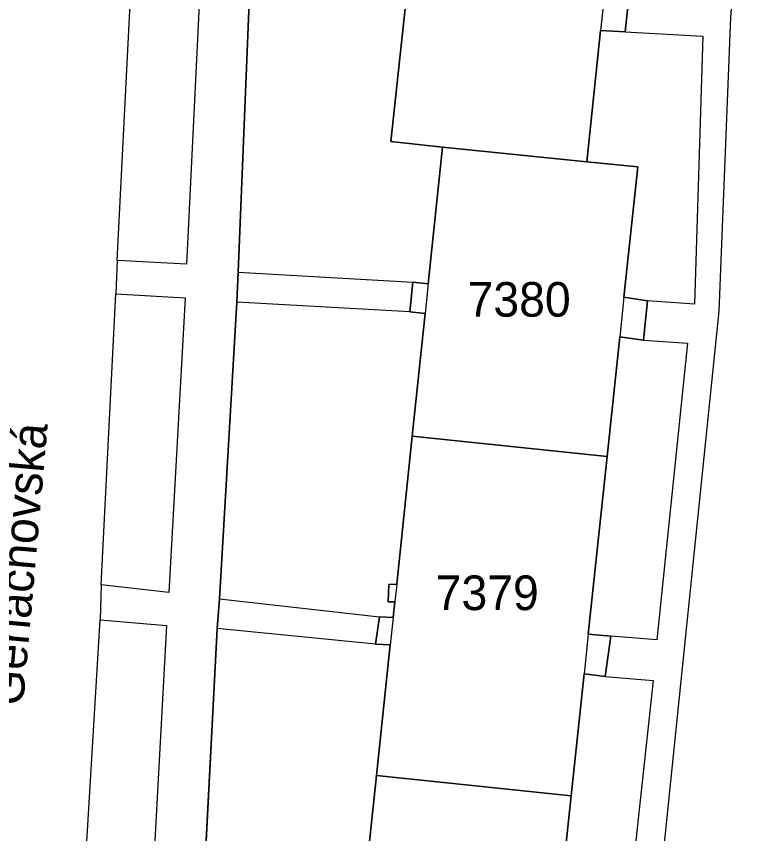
# Model space of a CAD drawing. Extents: x -266199 to -261993, y -1239047 to -1235108.
# Drawn here: x -263673.75 to -263631.83, y -1236223.78 to -1236176.62 of the extents above; entities that cross this region are included whole.
import ezdxf

# ---------------------------------------------------------------- set-up
doc = ezdxf.new("R2010")
doc.units = 0
for name, color, linetype in [('body_kn', 7, 'Continuous'), ('kladpar_druhypozemkov', 7, 'Continuous'), ('kladpar_hranice', 7, 'Continuous'), ('kladpar_parcelnecisla', 7, 'Continuous'), ('kladpar_plochy', 7, 'Continuous'), ('popisy', 7, 'Continuous'), ('zappar_hrandruhpozemk', 7, 'Continuous')]:
    doc.layers.add(name, color=color, linetype=linetype)

msp = doc.modelspace()

# ---------------------------------------------------------------- linework, layer by layer
at = {"layer": 'body_kn'}
for p, q in [((-263632.53, -1236176.68), (-263632.53, -1236176.68)), ((-263640.03, -1236177.43), (-263640.03, -1236177.43)), ((-263638.62, -1236177.52), (-263638.62, -1236177.52)), ((-263638.62, -1236177.52), (-263638.62, -1236177.52)), ((-263634.14, -1236177.77), (-263634.14, -1236177.77)), ((-263652.13, -1236183.85), (-263652.13, -1236183.85)), ((-263649.15, -1236184.17), (-263649.15, -1236184.17)), ((-263640.83, -1236185.01), (-263640.83, -1236185.01)), ((-263640.83, -1236185.01), (-263640.83, -1236185.01)), ((-263637.89, -1236185.3), (-263637.89, -1236185.3)), ((-263667.94, -1236190.7), (-263667.94, -1236190.7)), ((-263667.94, -1236190.7), (-263667.94, -1236190.7)), ((-263663.93, -1236190.92), (-263663.93, -1236190.92)), ((-263660.95, -1236191.39), (-263660.95, -1236191.39)), ((-263660.95, -1236191.39), (-263660.95, -1236191.39)), ((-263650.87, -1236191.95), (-263650.87, -1236191.95)), ((-263649.98, -1236192.05), (-263649.98, -1236192.05)), ((-263649.98, -1236192.05), (-263649.98, -1236192.05)), ((-263668.01, -1236192.63), (-263668.01, -1236192.63)), ((-263668.01, -1236192.63), (-263668.01, -1236192.63)), ((-263664, -1236192.86), (-263664, -1236192.86)), ((-263661.02, -1236193.12), (-263661.02, -1236193.12)), ((-263638.69, -1236192.82), (-263638.69, -1236192.82)), ((-263638.69, -1236192.82), (-263638.69, -1236192.82)), ((-263637.32, -1236193.04), (-263637.32, -1236193.04)), ((-263634.62, -1236193.22), (-263634.62, -1236193.22)), ((-263651.05, -1236193.67), (-263651.05, -1236193.67)), ((-263651.05, -1236193.67), (-263651.05, -1236193.67)), ((-263650.16, -1236193.76), (-263650.16, -1236193.76)), ((-263633.2, -1236193.64), (-263633.2, -1236193.64)), ((-263638.93, -1236195.11), (-263638.93, -1236195.11)), ((-263637.56, -1236195.31), (-263637.56, -1236195.31)), ((-263637.56, -1236195.31), (-263637.56, -1236195.31)), ((-263635.02, -1236195.48), (-263635.02, -1236195.48)), ((-263650.9, -1236200.84), (-263650.9, -1236200.84)), ((-263650.9, -1236200.84), (-263650.9, -1236200.84)), ((-263639.66, -1236202.01), (-263639.66, -1236202.01)), ((-263639.66, -1236202.01), (-263639.66, -1236202.01)), ((-263668.86, -1236209.42), (-263668.86, -1236209.42)), ((-263668.86, -1236209.42), (-263668.86, -1236209.42)), ((-263652.26, -1236209.4), (-263652.26, -1236209.4)), ((-263651.8, -1236209.38), (-263651.8, -1236209.38)), ((-263651.8, -1236209.38), (-263651.8, -1236209.38)), ((-263664.95, -1236209.87), (-263664.95, -1236209.87)), ((-263662.03, -1236210.24), (-263662.03, -1236210.24)), ((-263662.03, -1236210.24), (-263662.03, -1236210.24)), ((-263652.29, -1236210.4), (-263652.29, -1236210.4)), ((-263651.91, -1236210.41), (-263651.91, -1236210.41)), ((-263668.91, -1236211.45), (-263668.91, -1236211.45)), ((-263668.91, -1236211.45), (-263668.91, -1236211.45)), ((-263652.8, -1236211.26), (-263652.8, -1236211.26)), ((-263652.01, -1236211.31), (-263652.01, -1236211.31)), ((-263652.01, -1236211.31), (-263652.01, -1236211.31)), ((-263665.09, -1236211.76), (-263665.09, -1236211.76)), ((-263662.16, -1236211.95), (-263662.16, -1236211.95)), ((-263640.75, -1236212.26), (-263640.75, -1236212.26)), ((-263640.75, -1236212.26), (-263640.75, -1236212.26)), ((-263639.44, -1236212.39), (-263639.44, -1236212.39)), ((-263636.78, -1236212.59), (-263636.78, -1236212.59)), ((-263653.02, -1236212.85), (-263653.02, -1236212.85)), ((-263653.02, -1236212.85), (-263653.02, -1236212.85)), ((-263652.17, -1236212.88), (-263652.17, -1236212.88)), ((-263640.99, -1236214.55), (-263640.99, -1236214.55)), ((-263639.77, -1236214.72), (-263639.77, -1236214.72)), ((-263639.77, -1236214.72), (-263639.77, -1236214.72)), ((-263637, -1236214.94), (-263637, -1236214.94)), ((-263652.97, -1236220.43), (-263652.97, -1236220.43)), ((-263652.97, -1236220.43), (-263652.97, -1236220.43)), ((-263641.73, -1236221.6), (-263641.73, -1236221.6)), ((-263641.73, -1236221.6), (-263641.73, -1236221.6))]:
    msp.add_line(p, q, dxfattribs=at)
at = {"layer": 'kladpar_druhypozemkov'}
for p, q in [((-263637.21, -1236182.76), (-263637.21, -1236182.76)), ((-263655.97, -1236185.28), (-263655.97, -1236185.28)), ((-263644.19, -1236191.35), (-263644.19, -1236191.35)), ((-263656.25, -1236204.6), (-263656.25, -1236204.6)), ((-263637.49, -1236204.32), (-263637.49, -1236204.32)), ((-263646.14, -1236208.28), (-263646.14, -1236208.28)), ((-263658.07, -1236221.82), (-263658.07, -1236221.82)), ((-263639.59, -1236223.36), (-263639.59, -1236223.36))]:
    msp.add_line(p, q, dxfattribs=at)
at = {"layer": 'kladpar_hranice'}
for p, q in [((-263650.9, -1236200.84), (-263639.66, -1236202.01)), ((-263639.66, -1236202.01), (-263650.9, -1236200.84)), ((-263652.97, -1236220.43), (-263641.73, -1236221.6)), ((-263641.73, -1236221.6), (-263652.97, -1236220.43))]:
    msp.add_line(p, q, dxfattribs=at)
for points in [[(-263638.72, -1236165.12), (-263639.77, -1236175.05), (-263638.36, -1236175.18), (-263638.62, -1236177.52), (-263640.03, -1236177.43), (-263640.83, -1236185.01), (-263649.15, -1236184.17), (-263652.13, -1236183.85), (-263651.29, -1236176), (-263652.33, -1236175.9), (-263652.14, -1236174.17), (-263651.1, -1236174.26), (-263649.99, -1236163.96)], [(-263665.1, -1236265.74), (-263664.2, -1236249.34), (-263664.11, -1236247.7), (-263663.15, -1236231.19), (-263663.07, -1236229.43), (-263662.16, -1236211.95), (-263662.03, -1236210.24), (-263661.02, -1236193.12), (-263660.95, -1236191.39), (-263660.29, -1236175.32)], [(-263660.29, -1236175.32), (-263660.95, -1236191.39), (-263661.02, -1236193.12), (-263662.03, -1236210.24), (-263662.16, -1236211.95), (-263663.07, -1236229.43), (-263663.15, -1236231.19), (-263664.11, -1236247.7), (-263664.2, -1236249.34), (-263665.1, -1236265.74)], [(-263642.77, -1236231.36), (-263641.73, -1236221.6), (-263640.99, -1236214.55), (-263639.77, -1236214.72), (-263639.44, -1236212.39), (-263640.75, -1236212.26), (-263639.66, -1236202.01), (-263638.93, -1236195.11), (-263637.56, -1236195.31), (-263637.32, -1236193.04), (-263638.69, -1236192.82), (-263637.89, -1236185.3), (-263640.83, -1236185.01), (-263640.03, -1236177.43), (-263638.62, -1236177.52), (-263638.36, -1236175.18)], [(-263651.29, -1236176), (-263652.13, -1236183.85), (-263649.15, -1236184.17), (-263649.98, -1236192.05), (-263650.87, -1236191.95), (-263651.05, -1236193.67), (-263650.16, -1236193.76), (-263650.9, -1236200.84), (-263651.8, -1236209.38), (-263652.26, -1236209.4), (-263652.29, -1236210.4), (-263651.91, -1236210.41), (-263652.01, -1236211.31), (-263652.8, -1236211.26), (-263653.02, -1236212.85), (-263652.17, -1236212.88), (-263652.97, -1236220.43), (-263654.02, -1236230.41)], [(-263650.9, -1236200.84), (-263650.16, -1236193.76), (-263651.05, -1236193.67), (-263650.87, -1236191.95), (-263649.98, -1236192.05), (-263649.15, -1236184.17), (-263640.83, -1236185.01)], [(-263640.83, -1236185.01), (-263637.89, -1236185.3), (-263638.69, -1236192.82), (-263637.32, -1236193.04), (-263637.56, -1236195.31), (-263638.93, -1236195.11), (-263639.66, -1236202.01)], [(-263652.97, -1236220.43), (-263652.17, -1236212.88), (-263653.02, -1236212.85), (-263652.8, -1236211.26), (-263652.01, -1236211.31), (-263651.91, -1236210.41), (-263652.29, -1236210.4), (-263652.26, -1236209.4), (-263651.8, -1236209.38), (-263650.9, -1236200.84)], [(-263639.66, -1236202.01), (-263640.75, -1236212.26), (-263639.44, -1236212.39), (-263639.77, -1236214.72), (-263640.99, -1236214.55), (-263641.73, -1236221.6)], [(-263641.73, -1236221.6), (-263642.77, -1236231.36), (-263641.4, -1236231.55), (-263641.66, -1236233.85), (-263643.02, -1236233.69), (-263643.82, -1236241.29), (-263652.16, -1236240.46), (-263655.04, -1236240.12), (-263654.2, -1236232.16), (-263655.15, -1236232.07), (-263654.91, -1236230.38), (-263654.02, -1236230.41), (-263652.97, -1236220.43)]]:
    msp.add_lwpolyline(points, dxfattribs=at)
at = {"layer": 'kladpar_plochy'}
for p, q in [((-263660.95, -1236191.39), (-263660.29, -1236175.32)), ((-263638.62, -1236177.52), (-263638.36, -1236175.18)), ((-263651.29, -1236176), (-263652.13, -1236183.85)), ((-263640.83, -1236185.01), (-263640.03, -1236177.43)), ((-263640.03, -1236177.43), (-263638.62, -1236177.52)), ((-263652.13, -1236183.85), (-263649.15, -1236184.17)), ((-263649.15, -1236184.17), (-263649.98, -1236192.05)), ((-263637.89, -1236185.3), (-263640.83, -1236185.01)), ((-263638.69, -1236192.82), (-263637.89, -1236185.3)), ((-263661.02, -1236193.12), (-263660.95, -1236191.39)), ((-263650.87, -1236191.95), (-263651.05, -1236193.67)), ((-263649.98, -1236192.05), (-263650.87, -1236191.95)), ((-263662.03, -1236210.24), (-263661.02, -1236193.12)), ((-263637.32, -1236193.04), (-263638.69, -1236192.82)), ((-263637.56, -1236195.31), (-263637.32, -1236193.04)), ((-263651.05, -1236193.67), (-263650.16, -1236193.76)), ((-263650.16, -1236193.76), (-263650.9, -1236200.84)), ((-263639.66, -1236202.01), (-263638.93, -1236195.11)), ((-263638.93, -1236195.11), (-263637.56, -1236195.31)), ((-263650.9, -1236200.84), (-263651.8, -1236209.38)), ((-263640.75, -1236212.26), (-263639.66, -1236202.01)), ((-263652.26, -1236209.4), (-263652.29, -1236210.4)), ((-263651.8, -1236209.38), (-263652.26, -1236209.4)), ((-263662.16, -1236211.95), (-263662.03, -1236210.24)), ((-263652.29, -1236210.4), (-263651.91, -1236210.41)), ((-263651.91, -1236210.41), (-263652.01, -1236211.31)), ((-263652.8, -1236211.26), (-263653.02, -1236212.85)), ((-263652.01, -1236211.31), (-263652.8, -1236211.26)), ((-263663.07, -1236229.43), (-263662.16, -1236211.95)), ((-263639.44, -1236212.39), (-263640.75, -1236212.26)), ((-263639.77, -1236214.72), (-263639.44, -1236212.39)), ((-263653.02, -1236212.85), (-263652.17, -1236212.88)), ((-263652.17, -1236212.88), (-263652.97, -1236220.43)), ((-263641.73, -1236221.6), (-263640.99, -1236214.55)), ((-263640.99, -1236214.55), (-263639.77, -1236214.72)), ((-263652.97, -1236220.43), (-263654.02, -1236230.41)), ((-263642.77, -1236231.36), (-263641.73, -1236221.6))]:
    msp.add_line(p, q, dxfattribs=at)
for points in [[(-263638.72, -1236165.12), (-263639.77, -1236175.05), (-263638.36, -1236175.18), (-263638.62, -1236177.52), (-263640.03, -1236177.43), (-263640.83, -1236185.01), (-263649.15, -1236184.17), (-263652.13, -1236183.85), (-263651.29, -1236176), (-263652.33, -1236175.9), (-263652.14, -1236174.17), (-263651.1, -1236174.26), (-263649.99, -1236163.96)], [(-263640.83, -1236185.01), (-263637.89, -1236185.3), (-263638.69, -1236192.82), (-263637.32, -1236193.04), (-263637.56, -1236195.31), (-263638.93, -1236195.11), (-263639.66, -1236202.01), (-263650.9, -1236200.84), (-263650.16, -1236193.76), (-263651.05, -1236193.67), (-263650.87, -1236191.95), (-263649.98, -1236192.05), (-263649.15, -1236184.17)], [(-263639.66, -1236202.01), (-263640.75, -1236212.26), (-263639.44, -1236212.39), (-263639.77, -1236214.72), (-263640.99, -1236214.55), (-263641.73, -1236221.6), (-263652.97, -1236220.43), (-263652.17, -1236212.88), (-263653.02, -1236212.85), (-263652.8, -1236211.26), (-263652.01, -1236211.31), (-263651.91, -1236210.41), (-263652.29, -1236210.4), (-263652.26, -1236209.4), (-263651.8, -1236209.38), (-263650.9, -1236200.84)], [(-263641.73, -1236221.6), (-263642.77, -1236231.36), (-263641.4, -1236231.55), (-263641.66, -1236233.85), (-263643.02, -1236233.69), (-263643.82, -1236241.29), (-263652.16, -1236240.46), (-263655.04, -1236240.12), (-263654.2, -1236232.16), (-263655.15, -1236232.07), (-263654.91, -1236230.38), (-263654.02, -1236230.41), (-263652.97, -1236220.43)]]:
    msp.add_lwpolyline(points, close=True, dxfattribs=at)
msp.add_lwpolyline([(-263660.29, -1236175.32), (-263660.95, -1236191.39), (-263661.02, -1236193.12), (-263662.03, -1236210.24), (-263662.16, -1236211.95), (-263663.07, -1236229.43), (-263663.15, -1236231.19), (-263664.11, -1236247.7), (-263664.2, -1236249.34), (-263665.1, -1236265.74)], dxfattribs=at)
at = {"layer": 'zappar_hrandruhpozemk'}
for p, q in [((-263667.94, -1236190.7), (-263667.12, -1236174.57)), ((-263663.16, -1236174.94), (-263663.93, -1236190.92)), ((-263639.77, -1236175.05), (-263640.03, -1236177.43)), ((-263638.62, -1236177.52), (-263634.14, -1236177.77)), ((-263634.14, -1236177.77), (-263634.62, -1236193.22)), ((-263667.94, -1236190.7), (-263668.01, -1236192.63)), ((-263663.93, -1236190.92), (-263667.94, -1236190.7)), ((-263660.95, -1236191.39), (-263650.87, -1236191.95)), ((-263649.98, -1236192.05), (-263650.16, -1236193.76)), ((-263668.86, -1236209.42), (-263668.01, -1236192.63)), ((-263668.01, -1236192.63), (-263664, -1236192.86)), ((-263664, -1236192.86), (-263664.95, -1236209.87)), ((-263651.05, -1236193.67), (-263661.02, -1236193.12)), ((-263638.69, -1236192.82), (-263638.93, -1236195.11)), ((-263634.62, -1236193.22), (-263637.32, -1236193.04)), ((-263637.56, -1236195.31), (-263635.02, -1236195.48)), ((-263635.02, -1236195.48), (-263636.78, -1236212.59)), ((-263651.8, -1236209.38), (-263651.91, -1236210.41)), ((-263662.03, -1236210.24), (-263652.8, -1236211.26)), ((-263669.97, -1236228.96), (-263668.91, -1236211.45)), ((-263668.91, -1236211.45), (-263665.09, -1236211.76)), ((-263652.01, -1236211.31), (-263652.17, -1236212.88)), ((-263665.09, -1236211.76), (-263666.03, -1236229.36)), ((-263653.02, -1236212.85), (-263662.16, -1236211.95)), ((-263640.75, -1236212.26), (-263640.99, -1236214.55)), ((-263636.78, -1236212.59), (-263639.44, -1236212.39)), ((-263639.77, -1236214.72), (-263637, -1236214.94)), ((-263637, -1236214.94), (-263638.82, -1236231.76))]:
    msp.add_line(p, q, dxfattribs=at)
for points in [[(-263628.89, -1236128.68), (-263632.53, -1236176.68), (-263633.2, -1236193.64), (-263637.43, -1236234.61), (-263636.82, -1236242.55), (-263640.14, -1236274.76), (-263642.52, -1236298.01)], [(-263664.95, -1236209.87), (-263668.86, -1236209.42), (-263668.91, -1236211.45)]]:
    msp.add_lwpolyline(points, dxfattribs=at)

# ---------------------------------------------------------------- texts
at = {"layer": 'kladpar_parcelnecisla'}
for s, p in [('7380', (-263647.708, -1236193.95)), ('7379', (-263649.548, -1236210.88))]:
    msp.add_text(s, height=2, dxfattribs=at).set_placement(p)
at = {"layer": 'popisy'}
msp.add_text('Gerlachovská', height=2, rotation=85, dxfattribs=at).set_placement((-263673.366, -1236216.459))

doc.saveas('drawing.dxf')
